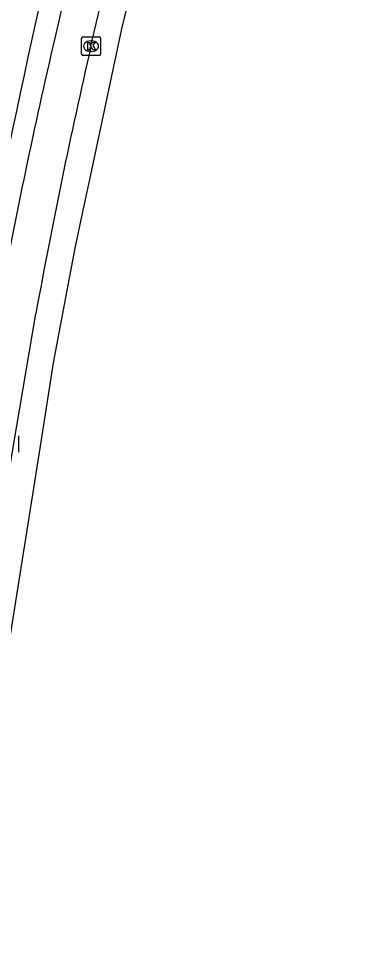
# Model space of a CAD drawing. Extents: x 162532 to 163264, y 381233 to 382042.
# Drawn here: x 163196.53 to 163214.5, y 381407.1 to 381456.7 of the extents above; entities that cross this region are included whole.
import ezdxf

# ---------------------------------------------------------------- set-up
doc = ezdxf.new("R2010")
doc.units = 0
for name, color, linetype in [('IMGEO_Fietspad_gesloten', 7, 'Continuous'), ('IMGEO_Kolk', 7, 'Continuous'), ('IMGEO_Rijbaan_lokaal_gesloten', 7, 'Continuous'), ('IMGEO_Voetpad_open', 7, 'Continuous')]:
    doc.layers.add(name, color=color, linetype=linetype)

msp = doc.modelspace()

# ---------------------------------------------------------------- linework, layer by layer
at = {"layer": 'IMGEO_Fietspad_gesloten'}
for points in [[(163200.383, 381455.235), (163201.753, 381461.112), (163203.164, 381466.989), (163205.12, 381474.851), (163206.476, 381480.154)], [(163195.821, 381431.303), (163196.263, 381433.989), (163197.447, 381440.996)]]:
    msp.add_lwpolyline(points, dxfattribs=at)
msp.add_arc((163503.938, 381385.222), 311.525, 167.01213, 169.68631, dxfattribs=at)
at = {"layer": 'IMGEO_Kolk'}
for p, q in [((163199.885, 381454.81), (163199.885, 381455.662)), ((163199.96, 381455.736), (163200.812, 381455.736)), ((163200.886, 381455.662), (163200.886, 381454.81)), ((163200.373, 381455.516), (163200.398, 381455.516)), ((163200.812, 381454.736), (163199.96, 381454.736)), ((163200.396, 381454.956), (163200.371, 381454.956)), ((163196.534, 381434.504), (163196.534, 381433.652))]:
    msp.add_line(p, q, dxfattribs=at)
for points in [[(163199.885, 381454.81), (163199.885, 381455.662)], [(163199.96, 381455.736), (163200.812, 381455.736)], [(163200.886, 381455.662), (163200.886, 381454.81)], [(163200.206, 381455.436), (163200.329, 381455.436), (163200.329, 381455.285), (163200.459, 381455.436), (163200.623, 381455.436), (163200.477, 381455.285), (163200.63, 381455.036), (163200.478, 381455.036), (163200.393, 381455.2), (163200.329, 381455.133), (163200.329, 381455.036), (163200.206, 381455.036), (163200.206, 381455.436)], [(163200.812, 381454.736), (163199.96, 381454.736)], [(163196.534, 381434.504), (163196.534, 381433.652)]]:
    msp.add_lwpolyline(points, dxfattribs=at)
for centre, start, end in [((163199.962, 381455.66), 91.552, 178.448), ((163199.962, 381455.66), 91.552, 178.448), ((163200.81, 381455.66), 1.552, 88.448), ((163200.81, 381455.66), 1.552, 88.448), ((163199.962, 381454.812), 181.552, 268.448), ((163199.962, 381454.812), 181.552, 268.448), ((163200.81, 381454.812), 271.552, 358.448), ((163200.81, 381454.812), 271.552, 358.448)]:
    msp.add_arc(centre, 0.0765, start, end, dxfattribs=at)
for centre, major_axis, ratio, start_param, end_param in [((163200.372, 381455.236), (-0.387, 0.002), 0.722429, 4.712389, 7.853982), ((163200.397, 381455.236), (-0.39, 0.002), 0.717154, 1.570796, 4.712389)]:
    msp.add_ellipse(centre, major_axis=major_axis, ratio=ratio, start_param=start_param, end_param=end_param, dxfattribs=at)
at = {"layer": 'IMGEO_Rijbaan_lokaal_gesloten'}
msp.add_lwpolyline([(163214.498, 381503.809), (163211.764, 381494.991), (163210.994, 381492.118), (163209.7, 381487.288), (163206.413, 381474.255), (163202.003, 381456.157), (163200.404, 381448.634), (163199.968, 381446.583), (163199.523, 381444.49), (163198.376, 381438.395), (163197.675, 381433.966), (163195.659, 381421.238), (163191.652, 381395.6), (163190.148, 381386.835), (163189.613, 381383.796), (163189.215, 381381.921), (163186.222, 381370.751), (163180.234, 381349.548)], dxfattribs=at)
at = {"layer": 'IMGEO_Voetpad_open'}
msp.add_lwpolyline([(163203.817, 381477.641), (163201.202, 381467.317), (163199.85, 381461.685), (163198.46, 381455.663)], dxfattribs=at)
for centre, radius, start, end in [((163651.761, 381354.963), 465.529, 165.34803, 169.19991), ((163493.263, 381386.844), 302.729, 166.86025, 169.60575)]:
    msp.add_arc(centre, radius, start, end, dxfattribs=at)

doc.saveas('drawing.dxf')
